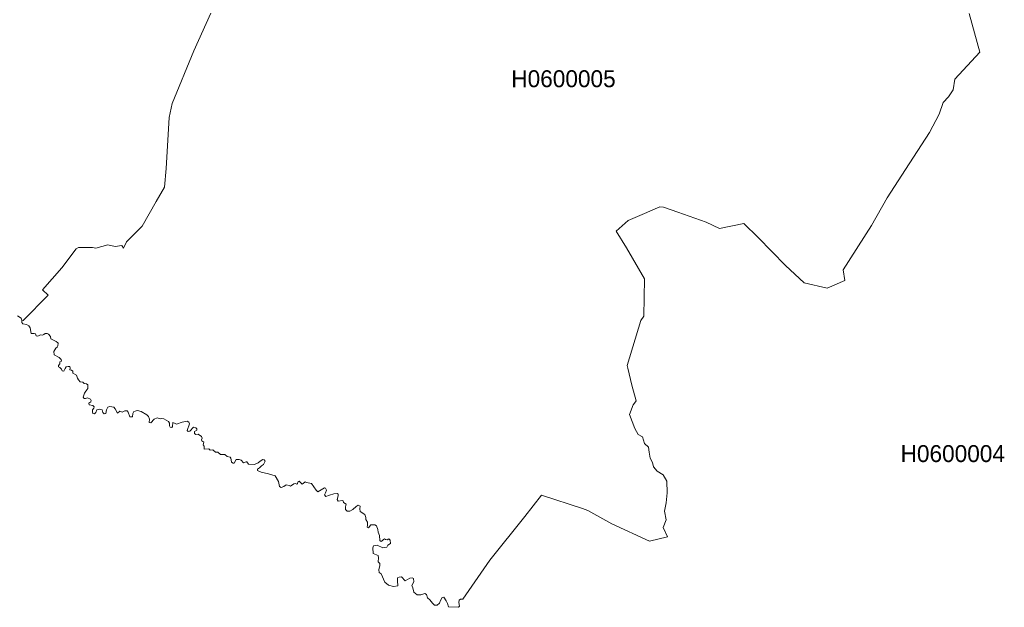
# Model space of a CAD drawing. Extents: x 369010 to 739155, y 6377141 to 6616555.
# Drawn here: x 586559 to 592380, y 6443099 to 6446572 of the extents above; entities that cross this region are included whole.
import ezdxf
from ezdxf.enums import TextEntityAlignment as Align

# ---------------------------------------------------------------- set-up
doc = ezdxf.new("R2010")
doc.units = 0
doc.header["$LTSCALE"] = 40
doc.layers.add('1', color=7, linetype='Continuous', lineweight=13)
doc.layers.add('2', color=7, linetype='Continuous')

msp = doc.modelspace()

# ---------------------------------------------------------------- linework, layer by layer
at = {"layer": '1'}
for points in [[(586546.51, 6444822.19), (586567.53, 6444808.29), (586571, 6444796.54), (586579.28, 6444794.39), (586728.07, 6444943.84), (586693.64, 6444974.95), (586808.5, 6445106.03), (586891.92, 6445218.24), (586906.81, 6445225.69), (586989.23, 6445226.02), (587009.92, 6445221.06), (587079.6, 6445240.59), (587123.29, 6445231.82), (587161.85, 6445236.45), (587172.11, 6445221.55), (587190.98, 6445259.29), (587282.34, 6445351.47), (587365.75, 6445497.95), (587415.4, 6445581.03), (587424.34, 6445692.25), (587443.37, 6445993.13), (587460.26, 6446075.72), (587589.02, 6446387.53), (587688.16, 6446610.96)], [(587688.16, 6446610.96), (587589.02, 6446387.53), (587460.26, 6446075.72), (587443.37, 6445993.13), (587424.34, 6445692.25), (587415.4, 6445581.03), (587365.75, 6445497.95), (587282.34, 6445351.47), (587190.98, 6445259.29), (587172.11, 6445221.55), (587161.85, 6445236.45), (587123.29, 6445231.82), (587079.6, 6445240.59), (587009.92, 6445221.06), (586989.23, 6445226.02), (586906.81, 6445225.69), (586891.92, 6445218.24), (586808.5, 6445106.03), (586693.64, 6444974.95), (586728.07, 6444943.84), (586579.28, 6444794.39), (586571, 6444796.54), (586571.83, 6444782.97), (586576.63, 6444774.53), (586598.64, 6444770.56), (586611.88, 6444762.45), (586620.49, 6444750.7), (586625.78, 6444716.44), (586643.66, 6444717.59), (586652.6, 6444714.95), (586657.07, 6444703.03), (586666.66, 6444700.88), (586680.9, 6444708.99), (586693.81, 6444706.67), (586700.59, 6444710.97), (586709.2, 6444718.09), (586721.61, 6444718.09), (586728.4, 6444712.63), (586741.14, 6444700.22), (586742.96, 6444684.99), (586773.91, 6444670.09), (586783.34, 6444662.48), (586785.99, 6444659.34), (586784.01, 6444644.28), (586780.37, 6444635.5), (586772.09, 6444629.71), (586760.51, 6444610.68), (586762.33, 6444591.81), (586792.45, 6444575.1), (586803.37, 6444563.84), (586805.03, 6444554.24), (586796.42, 6444549.94), (586796.42, 6444537.19), (586788.81, 6444528.75), (586788.81, 6444520.81), (586797.08, 6444515.51), (586805.52, 6444505.75), (586810.49, 6444495.98), (586819.42, 6444495.16), (586826.87, 6444511.21), (586832.66, 6444519.65), (586846.24, 6444521.8), (586855.34, 6444521.14), (586856.33, 6444511.71), (586855.01, 6444502.6), (586865.1, 6444499.63), (586873.38, 6444494), (586872.88, 6444482.08), (586895.23, 6444471.66), (586900.03, 6444453.78), (586906.81, 6444443.02), (586915.75, 6444431.11), (586931.31, 6444429.29), (586939.08, 6444421.84), (586953.65, 6444418.69), (586961.43, 6444413.56), (586961.76, 6444392.05), (586955.97, 6444384.1)], [(592172.49, 6446608.48), (592236.7, 6446380.08), (592088.58, 6446221.03), (592077.65, 6446157.48), (592050.67, 6446115.94), (592019.56, 6446081.84), (591995.56, 6446013.66), (591937.8, 6445904.75), (591795.3, 6445686.62), (591688.55, 6445518.14), (591594.38, 6445355.61), (591427.88, 6445093.78), (591436.99, 6445029.4), (591333.38, 6444985.21), (591196.51, 6445016.99), (591086.12, 6445118.94), (590924.25, 6445284.61), (590841.01, 6445368.02), (590697.18, 6445338.57), (590618.24, 6445374.98), (590450.42, 6445433.73), (590365.18, 6445463.85), (590344.33, 6445466.17), (590239.4, 6445421.32), (590155.65, 6445384.74), (590085.98, 6445322.01), (590146.22, 6445222.88), (590252.97, 6445040.66), (590249.16, 6444819.71), (590230.63, 6444793.56), (590151.02, 6444527.43), (590154.99, 6444512.7), (590178.82, 6444412.4), (590203.65, 6444318.73), (590199.84, 6444313.43), (590185.11, 6444295.56), (590164.26, 6444238.29), (590179.65, 6444197.25), (590196.7, 6444154.72), (590216.06, 6444120.62), (590241.72, 6444106.39), (590253.3, 6444067), (590276.64, 6444045.98), (590280.11, 6444015.86), (590285.91, 6443981.1), (590300.97, 6443955.45), (590306.76, 6443928.8), (590328.77, 6443904.47), (590363.53, 6443882.46), (590384.38, 6443843.57), (590387.86, 6443776.21), (590380.91, 6443716.96), (590370.48, 6443666.97), (590382.06, 6443616), (590363.53, 6443570.65), (590389.51, 6443516.2), (590282.76, 6443490.55), (590060.16, 6443591.67), (589918.65, 6443671.77), (589887.37, 6443682.2), (589644.08, 6443762.31), (589545.44, 6443634.87), (589337.9, 6443378.34), (589178.19, 6443147.13), (589165.11, 6443147.46), (589158, 6443140.84), (589156.01, 6443127.27), (589159.15, 6443106.41), (589153.53, 6443098.97), (589094.28, 6443102.44), (589087.49, 6443120.98), (589080.21, 6443137.53)], [(591594.38, 6445355.61), (591688.55, 6445518.14), (591795.3, 6445686.62), (591937.8, 6445904.75), (591995.56, 6446013.66), (592019.56, 6446081.84), (592050.67, 6446115.94), (592077.65, 6446157.48), (592088.58, 6446221.03), (592236.7, 6446380.08), (592172.49, 6446608.48)], [(588649.07, 6443416.07), (588679.19, 6443405.98), (588680.52, 6443392.07), (588677.54, 6443368.24), (588687.3, 6443357.81), (588688.3, 6443345.57), (588681.68, 6443321.07), (588684.82, 6443304.85), (588696.57, 6443296.41), (588717.59, 6443248.25), (588738.61, 6443230.38), (588769.72, 6443221.6), (588794.55, 6443226.07), (588792.23, 6443255.53), (588793.56, 6443272.74), (588802.99, 6443277.88), (588816.89, 6443279.7), (588838.08, 6443254.54), (588864.56, 6443271.25), (588878.46, 6443273.24), (588887.56, 6443269.93), (588889.55, 6443250.07), (588877.47, 6443226.9), (588882.76, 6443213.66), (588888.89, 6443188.01), (588909.74, 6443173.28), (588930.26, 6443172.61), (588953.43, 6443179.57), (588964.36, 6443174.77), (588969.82, 6443155.4), (588983.39, 6443143.15), (588999.44, 6443122.8), (589010.7, 6443110.88), (589026.25, 6443111.87), (589040.32, 6443122.47), (589046.78, 6443139.35), (589055.88, 6443155.9), (589066.8, 6443159.04), (589080.21, 6443137.53), (589087.49, 6443120.98), (589094.28, 6443102.44), (589153.53, 6443098.97), (589159.15, 6443106.41), (589156.01, 6443127.27), (589158, 6443140.84), (589165.11, 6443147.46), (589178.19, 6443147.13), (589337.9, 6443378.34), (589545.44, 6443634.87), (589644.08, 6443762.31), (589887.37, 6443682.2), (589918.65, 6443671.77), (590060.16, 6443591.67), (590282.76, 6443490.55), (590389.51, 6443516.2), (590363.53, 6443570.65), (590382.06, 6443616), (590370.48, 6443666.97), (590380.91, 6443716.96), (590387.86, 6443776.21), (590384.38, 6443843.57), (590363.53, 6443882.46), (590328.77, 6443904.47), (590306.76, 6443928.8), (590300.97, 6443955.45), (590285.91, 6443981.1), (590280.11, 6444015.86), (590276.64, 6444045.98), (590253.3, 6444067), (590241.72, 6444106.39), (590216.06, 6444120.62), (590196.7, 6444154.72), (590179.65, 6444197.25), (590164.26, 6444238.29), (590185.11, 6444295.56), (590199.84, 6444313.43), (590203.65, 6444318.73), (590178.82, 6444412.4), (590154.99, 6444512.7), (590151.02, 6444527.43), (590230.63, 6444793.56), (590249.16, 6444819.71), (590252.97, 6445040.66), (590146.22, 6445222.88), (590085.98, 6445322.01), (590155.65, 6445384.74), (590239.4, 6445421.32), (590344.33, 6445466.17), (590365.18, 6445463.85), (590450.42, 6445433.73), (590618.24, 6445374.98), (590697.18, 6445338.57), (590841.01, 6445368.02), (590924.25, 6445284.61), (591086.12, 6445118.94), (591196.51, 6445016.99), (591333.38, 6444985.21), (591436.99, 6445029.4), (591427.88, 6445093.78), (591594.38, 6445355.61)], [(587209.35, 6444225.22), (587200.91, 6444251.54), (587193.3, 6444260.31), (587180.55, 6444260.31), (587165.33, 6444251.54), (587150.93, 6444257.49), (587137.52, 6444246.9), (587124.12, 6444271.23), (587114.68, 6444280.99), (587092.67, 6444286.29), (587079.76, 6444282.32), (587071.16, 6444265.44), (587067.85, 6444244.09), (587057.25, 6444242.43), (587050.63, 6444249.71), (587047.16, 6444266.6), (587030.61, 6444270.24), (587015.71, 6444266.1), (587009.75, 6444249.38), (587000.15, 6444242.6), (586991.71, 6444244.42), (586988.74, 6444253.36), (586990.22, 6444265.77), (586996.84, 6444275.86), (586998.17, 6444283.48), (586990.72, 6444290.92), (586969.7, 6444296.22), (586968.05, 6444304.99), (586979.63, 6444313.76), (586981.95, 6444321.54), (586977.81, 6444328.83), (586960.43, 6444336.6), (586947.36, 6444333.46), (586940.08, 6444333.29), (586934.28, 6444340.74), (586937.43, 6444353.15), (586942.73, 6444363.58), (586946.86, 6444370.04), (586955.97, 6444384.1), (586961.76, 6444392.05), (586961.43, 6444413.56), (586953.65, 6444418.69), (586939.08, 6444421.84), (586931.31, 6444429.29), (586915.75, 6444431.11), (586906.81, 6444443.02), (586900.03, 6444453.78), (586895.23, 6444471.66), (586872.88, 6444482.08), (586873.38, 6444494), (586865.1, 6444499.63), (586855.01, 6444502.6), (586856.33, 6444511.71), (586855.34, 6444521.14), (586846.24, 6444521.8), (586832.66, 6444519.65), (586826.87, 6444511.21), (586819.42, 6444495.16), (586810.49, 6444495.98), (586805.52, 6444505.75), (586797.08, 6444515.51), (586788.81, 6444520.81), (586788.81, 6444528.75), (586796.42, 6444537.19), (586796.42, 6444549.94), (586805.03, 6444554.24), (586803.37, 6444563.84), (586792.45, 6444575.1), (586762.33, 6444591.81), (586760.51, 6444610.68), (586772.09, 6444629.71), (586780.37, 6444635.5), (586784.01, 6444644.28), (586785.99, 6444659.34), (586783.34, 6444662.48), (586773.91, 6444670.09), (586742.96, 6444684.99), (586741.14, 6444700.22), (586728.4, 6444712.63), (586721.61, 6444718.09), (586709.2, 6444718.09), (586700.59, 6444710.97), (586693.81, 6444706.67), (586680.9, 6444708.99), (586666.66, 6444700.88), (586657.07, 6444703.03), (586652.6, 6444714.95), (586643.66, 6444717.59), (586625.78, 6444716.44), (586620.49, 6444750.7), (586611.88, 6444762.45), (586598.64, 6444770.56), (586576.63, 6444774.53), (586571.83, 6444782.97), (586571, 6444796.54), (586567.53, 6444808.29), (586546.51, 6444822.19)], [(586955.97, 6444384.1), (586946.86, 6444370.04), (586942.73, 6444363.58), (586937.43, 6444353.15), (586934.28, 6444340.74), (586940.08, 6444333.29), (586947.36, 6444333.46), (586960.43, 6444336.6), (586977.81, 6444328.83), (586981.95, 6444321.54), (586979.63, 6444313.76), (586968.05, 6444304.99), (586969.7, 6444296.22), (586990.72, 6444290.92), (586998.17, 6444283.48), (586996.84, 6444275.86), (586990.22, 6444265.77), (586988.74, 6444253.36), (586991.71, 6444244.42), (587000.15, 6444242.6), (587009.75, 6444249.38), (587015.71, 6444266.1), (587030.61, 6444270.24), (587047.16, 6444266.6), (587050.63, 6444249.71), (587057.25, 6444242.43), (587067.85, 6444244.09), (587071.16, 6444265.44), (587079.76, 6444282.32), (587092.67, 6444286.29), (587114.68, 6444280.99), (587124.12, 6444271.23), (587137.52, 6444246.9), (587150.93, 6444257.49), (587165.33, 6444251.54), (587180.55, 6444260.31), (587193.3, 6444260.31), (587200.91, 6444251.54), (587209.35, 6444225.22), (587226.56, 6444225.55), (587228.38, 6444245.08), (587232.85, 6444255.18), (587255.36, 6444261.8), (587277.87, 6444256.33), (587309.98, 6444236.97), (587320.57, 6444226.38), (587325.7, 6444211.48), (587323.88, 6444190.63), (587333.98, 6444189.97), (587354.83, 6444210.82), (587371.55, 6444218.1), (587388.76, 6444213.3), (587397.7, 6444214.46), (587410.77, 6444211.98), (587439.4, 6444196.26), (587444.86, 6444186.49), (587444.53, 6444171.76), (587449, 6444162.66), (587458.93, 6444162.16), (587462.24, 6444166.63), (587464.06, 6444190.96), (587474.99, 6444188.15), (587486.57, 6444182.02), (587520, 6444193.77), (587549.63, 6444198.41), (587558.57, 6444192.12), (587562.37, 6444182.35), (587549.79, 6444143.3), (587555.26, 6444138.83), (587564.52, 6444140.81), (587585.54, 6444163.98), (587599.28, 6444160.34), (587605.73, 6444154.22), (587607.06, 6444145.94), (587591.83, 6444137.17), (587591.67, 6444126.75), (587600.6, 6444120.62), (587613.84, 6444121.61), (587634.7, 6444107.71), (587638.17, 6444099.44), (587633.7, 6444088.51), (587635.03, 6444083.05), (587647.11, 6444074.94), (587642.81, 6444058.56), (587650.09, 6444051.11), (587650.09, 6444033.73), (587677.89, 6444034.56), (587684.35, 6444027.61), (587700.4, 6444030.09), (587715.79, 6444014.86), (587730.69, 6444016.02), (587746.74, 6444002.62), (587771.73, 6444001.29), (587785.97, 6443989.87), (587803.01, 6443986.89), (587807.48, 6443979.61), (587809.47, 6443969.85), (587811.12, 6443956.28), (587821.22, 6443950.32), (587826.85, 6443950.81)], [(588254.34, 6443837.44), (588247.39, 6443841.09), (588235.64, 6443829.83), (588228.36, 6443826.69), (588210.98, 6443843.9), (588204.36, 6443841.75), (588200.89, 6443830.33), (588196.58, 6443825.86), (588186.65, 6443830.66), (588180.03, 6443828.18), (588159.84, 6443815.6), (588153.06, 6443819.74), (588134.68, 6443823.21), (588120.29, 6443813.28), (588104.73, 6443806.49), (588095.13, 6443811.96), (588089.83, 6443843.24), (588069.64, 6443876.34), (588029.76, 6443888.25), (587986.89, 6443897.03), (587964.71, 6443907.29), (587964.88, 6443915.56), (587977.62, 6443923.01), (587987.72, 6443934.26), (588000.63, 6443943.04), (588009.23, 6443962.9), (588003.94, 6443970.01), (587996.16, 6443972.33), (587981.59, 6443962.23), (587968.35, 6443951.97), (587947.5, 6443943.86), (587910.76, 6443944.86), (587900.83, 6443958.92), (587897.52, 6443959.25), (587882.95, 6443952.3), (587867.89, 6443969.02), (587856.47, 6443972), (587838.43, 6443971.5), (587826.85, 6443950.81), (587821.22, 6443950.32), (587811.12, 6443956.28), (587809.47, 6443969.85), (587807.48, 6443979.61), (587803.01, 6443986.89), (587785.97, 6443989.87), (587771.73, 6444001.29), (587746.74, 6444002.62), (587730.69, 6444016.02), (587715.79, 6444014.86), (587700.4, 6444030.09), (587684.35, 6444027.61), (587677.89, 6444034.56), (587650.09, 6444033.73), (587650.09, 6444051.11), (587642.81, 6444058.56), (587647.11, 6444074.94), (587635.03, 6444083.05), (587633.7, 6444088.51), (587638.17, 6444099.44), (587634.7, 6444107.71), (587613.84, 6444121.61), (587600.6, 6444120.62), (587591.67, 6444126.75), (587591.83, 6444137.17), (587607.06, 6444145.94), (587605.73, 6444154.22), (587599.28, 6444160.34), (587585.54, 6444163.98), (587564.52, 6444140.81), (587555.26, 6444138.83), (587549.79, 6444143.3), (587562.37, 6444182.35), (587558.57, 6444192.12), (587549.63, 6444198.41), (587520, 6444193.77), (587486.57, 6444182.02), (587474.99, 6444188.15), (587464.06, 6444190.96), (587462.24, 6444166.63), (587458.93, 6444162.16), (587449, 6444162.66), (587444.53, 6444171.76), (587444.86, 6444186.49), (587439.4, 6444196.26), (587410.77, 6444211.98), (587397.7, 6444214.46), (587388.76, 6444213.3), (587371.55, 6444218.1), (587354.83, 6444210.82), (587333.98, 6444189.97), (587323.88, 6444190.63), (587325.7, 6444211.48), (587320.57, 6444226.38), (587309.98, 6444236.97), (587277.87, 6444256.33), (587255.36, 6444261.8), (587232.85, 6444255.18), (587228.38, 6444245.08), (587226.56, 6444225.55), (587209.35, 6444225.22)], [(587826.85, 6443950.81), (587838.43, 6443971.5), (587856.47, 6443972), (587867.89, 6443969.02), (587882.95, 6443952.3), (587897.52, 6443959.25), (587900.83, 6443958.92), (587910.76, 6443944.86), (587947.5, 6443943.86), (587968.35, 6443951.97), (587981.59, 6443962.23), (587996.16, 6443972.33), (588003.94, 6443970.01), (588009.23, 6443962.9), (588000.63, 6443943.04), (587987.72, 6443934.26), (587977.62, 6443923.01), (587964.88, 6443915.56), (587964.71, 6443907.29), (587986.89, 6443897.03), (588029.76, 6443888.25), (588069.64, 6443876.34), (588089.83, 6443843.24), (588095.13, 6443811.96), (588104.73, 6443806.49), (588120.29, 6443813.28), (588134.68, 6443823.21), (588153.06, 6443819.74), (588159.84, 6443815.6), (588180.03, 6443828.18), (588186.65, 6443830.66), (588196.58, 6443825.86), (588200.89, 6443830.33), (588204.36, 6443841.75), (588210.98, 6443843.9), (588228.36, 6443826.69), (588235.64, 6443829.83), (588247.39, 6443841.09), (588254.34, 6443837.44), (588283.31, 6443829.67), (588311.77, 6443791.93), (588321.37, 6443781.5), (588360.27, 6443805.5), (588367.22, 6443802.52), (588371.85, 6443790.61), (588367.71, 6443775.55), (588361.26, 6443764.13), (588368.54, 6443753.86), (588390.72, 6443762.14), (588415.71, 6443769.26), (588436.07, 6443771.41), (588441.36, 6443767.1), (588442.19, 6443757.51), (588435.07, 6443735.99), (588441.2, 6443725.89), (588466.52, 6443730.86), (588470.82, 6443727.55), (588472.64, 6443718.28), (588488.2, 6443708.68), (588484.39, 6443692.63), (588485.55, 6443676.91), (588495.81, 6443667.8), (588510.21, 6443667.64), (588528.75, 6443677.57), (588547.29, 6443694.78), (588560.03, 6443701.9), (588572.11, 6443697.26), (588570.46, 6443681.04), (588571.78, 6443664.33), (588599.25, 6443646.62), (588606.21, 6443630.23), (588606.21, 6443618.65), (588616.14, 6443601.6), (588615.8, 6443585.05), (588612.66, 6443571.64), (588620.44, 6443567.67), (588634.34, 6443586.54), (588659.17, 6443585.55), (588669.26, 6443580.91), (588675.88, 6443559.56), (588678.7, 6443543.18), (588685.81, 6443523.48), (588688.96, 6443493.2), (588696.9, 6443488.56), (588702.86, 6443491.04), (588709.65, 6443499.48), (588716.43, 6443504.28), (588721.56, 6443500.31), (588731, 6443498.16), (588742.25, 6443503.46), (588748.87, 6443495.02), (588751.02, 6443476.15), (588736.13, 6443466.88), (588730, 6443454.14), (588705.51, 6443450.83), (588671.75, 6443466.88), (588661.48, 6443463.74), (588650.56, 6443461.42), (588647.58, 6443450.33), (588649.07, 6443416.07)], [(589080.21, 6443137.53), (589066.8, 6443159.04), (589055.88, 6443155.9), (589046.78, 6443139.35), (589040.32, 6443122.47), (589026.25, 6443111.87), (589010.7, 6443110.88), (588999.44, 6443122.8), (588983.39, 6443143.15), (588969.82, 6443155.4), (588964.36, 6443174.77), (588953.43, 6443179.57), (588930.26, 6443172.61), (588909.74, 6443173.28), (588888.89, 6443188.01), (588882.76, 6443213.66), (588877.47, 6443226.9), (588889.55, 6443250.07), (588887.56, 6443269.93), (588878.46, 6443273.24), (588864.56, 6443271.25), (588838.08, 6443254.54), (588816.89, 6443279.7), (588802.99, 6443277.88), (588793.56, 6443272.74), (588792.23, 6443255.53), (588794.55, 6443226.07), (588769.72, 6443221.6), (588738.61, 6443230.38), (588717.59, 6443248.25), (588696.57, 6443296.41), (588684.82, 6443304.85), (588681.68, 6443321.07), (588688.3, 6443345.57), (588687.3, 6443357.81), (588677.54, 6443368.24), (588680.52, 6443392.07), (588679.19, 6443405.98), (588649.07, 6443416.07), (588647.58, 6443450.33), (588650.56, 6443461.42), (588661.48, 6443463.74), (588671.75, 6443466.88), (588705.51, 6443450.83), (588730, 6443454.14), (588736.13, 6443466.88), (588751.02, 6443476.15), (588748.87, 6443495.02), (588742.25, 6443503.46), (588731, 6443498.16), (588721.56, 6443500.31), (588716.43, 6443504.28), (588709.65, 6443499.48), (588702.86, 6443491.04), (588696.9, 6443488.56), (588688.96, 6443493.2), (588685.81, 6443523.48), (588678.7, 6443543.18), (588675.88, 6443559.56), (588669.26, 6443580.91), (588659.17, 6443585.55), (588634.34, 6443586.54), (588620.44, 6443567.67), (588612.66, 6443571.64), (588615.8, 6443585.05), (588616.14, 6443601.6), (588606.21, 6443618.65), (588606.21, 6443630.23), (588599.25, 6443646.62), (588571.78, 6443664.33), (588570.46, 6443681.04), (588572.11, 6443697.26), (588560.03, 6443701.9), (588547.29, 6443694.78), (588528.75, 6443677.57), (588510.21, 6443667.64), (588495.81, 6443667.8), (588485.55, 6443676.91), (588484.39, 6443692.63), (588488.2, 6443708.68), (588472.64, 6443718.28), (588470.82, 6443727.55), (588466.52, 6443730.86), (588441.2, 6443725.89), (588435.07, 6443735.99), (588442.19, 6443757.51), (588441.36, 6443767.1), (588436.07, 6443771.41), (588415.71, 6443769.26), (588390.72, 6443762.14), (588368.54, 6443753.86), (588361.26, 6443764.13), (588367.71, 6443775.55), (588371.85, 6443790.61), (588367.22, 6443802.52), (588360.27, 6443805.5), (588321.37, 6443781.5), (588311.77, 6443791.93), (588283.31, 6443829.67), (588254.34, 6443837.44)]]:
    msp.add_lwpolyline(points, dxfattribs=at)

# ---------------------------------------------------------------- texts
at = {"layer": '2'}
for s, p in [('H0600005', (589773.95, 6446172.88)), ('H0600004', (592075.83, 6443957.36))]:
    msp.add_text(s, height=100, dxfattribs=at).set_placement(p, align=Align.CENTER)

doc.saveas('drawing.dxf')
